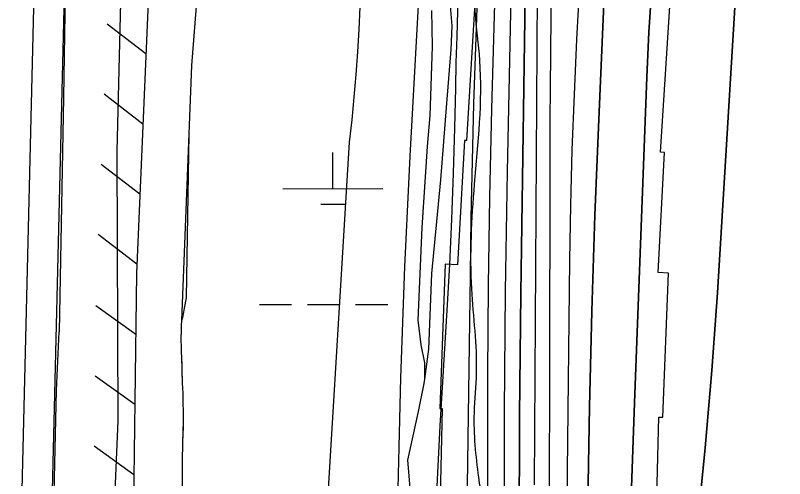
# Model space of a CAD drawing. Extents: x 3313447 to 3351316, y 703786 to 729172.
# Drawn here: x 3321877 to 3322644, y 713146 to 713608 of the extents above; entities that cross this region are included whole.
import ezdxf

# ---------------------------------------------------------------- set-up
doc = ezdxf.new("R2010")
doc.units = 0
for name, color, linetype in [('V-FLOD-BASE', 7, 'Continuous'), ('V-LEVE-TOET', 7, 'Continuous'), ('V-RIVR-EDGE', 7, 'Continuous'), ('V-RRAP-FSHR', 7, 'Continuous'), ('V-RRAP-RVMT', 7, 'Continuous'), ('V-SITE-VEGE', 7, 'Continuous'), ('V-SURV-LINE', 7, 'Continuous'), ('V-TOPO-DPTH', 7, 'Continuous'), ('V-TOPO-MAJR', 7, 'Continuous'), ('V-TOPO-MINR', 7, 'Continuous'), ('V-TOPO-WATR', 7, 'Continuous'), ('V-WETL-SWMP', 7, 'Continuous')]:
    doc.layers.add(name, color=color, linetype=linetype)

msp = doc.modelspace()

# ---------------------------------------------------------------- linework, layer by layer
at = {"layer": 'V-FLOD-BASE'}
for points in [[(3322341.89, 717452.52), (3322333.56, 717420.92), (3322282.3, 717242.09), (3322214.37, 716999.39), (3322195.58, 716922.72), (3322190.62, 716891.77), (3322183.19, 716803.56), (3322167.42, 716595.48), (3322147.83, 716331.51), (3322129.11, 716091.12), (3322108.78, 715817.72), (3322087.56, 715516.7), (3322069.97, 715335.59), (3322043.81, 715091.89), (3322015.28, 714804.41), (3321994.6, 714571.44), (3321969.72, 714320.31), (3321944.06, 714053.69), (3321936.48, 713945.95), (3321928.43, 713778.24), (3321924.44, 713526.27), (3321920.21, 713292.51)], [(3322173.8, 710147.46), (3322168.14, 710235.04), (3322158.09, 710392.54), (3322147.19, 710578.1), (3322135.62, 710796.29), (3322121.96, 711010.65), (3322113.69, 711196.76), (3322104.48, 711326.19), (3322094.75, 711508.45), (3322082.12, 711732.55), (3322079.19, 711823.27), (3322067.74, 711896.08), (3322045.35, 712022.13), (3322013.02, 712229.53), (3321986.8, 712390.28), (3321954.11, 712585.18), (3321919.71, 712793.06), (3321910.81, 712864.47), (3321911.98, 712877.46), (3321913.37, 713044.28), (3321917.49, 713233.82), (3321920.21, 713292.51)]]:
    msp.add_lwpolyline(points, dxfattribs=at)
at = {"layer": 'V-LEVE-TOET'}
for points in [[(3321978.89, 713291.19), (3321978.1, 713472.7), (3321981.96, 713621.34), (3321988.51, 713853.75), (3321996.95, 713982.76), (3322009.3, 714093.48), (3322023.81, 714219.74), (3322040.04, 714393.96), (3322052.7, 714543.88), (3322066.08, 714699.88), (3322086.26, 714861.23), (3322098.35, 714963.71)], [(3322162.57, 711342.22), (3322150.8, 711529.85), (3322139, 711763.97), (3322141.4, 711824.61), (3322139.71, 711844.51), (3322137.61, 711853.89), (3322120.12, 711959.94), (3322090.94, 712161.89), (3322060.82, 712340.34), (3322027.96, 712527.56), (3321996.06, 712707.94), (3321974.91, 712815.37), (3321969.84, 712875.07), (3321972.32, 713047.26), (3321979.14, 713203.79), (3321978.89, 713291.19)]]:
    msp.add_lwpolyline(points, dxfattribs=at)
at = {"layer": 'V-RIVR-EDGE'}
msp.add_spline([(3322643.72, 716984.46), (3322636.14, 716933.5), (3322631.93, 716909.47), (3322629.35, 716870.93), (3322628.43, 716835.7), (3322627.48, 716786.38), (3322628.6, 716736.23), (3322628.57, 716724.21), (3322626.05, 716708.46), (3322622.25, 716680.29), (3322617.57, 716634.29), (3322607.96, 716601.98), (3322599.18, 716569.26), (3322596.24, 716555.59), (3322595.81, 716550.62), (3322595.79, 716542.74), (3322594.53, 716533.21), (3322590.35, 716521.62), (3322585.35, 716507.95), (3322582.01, 716499.67), (3322581.58, 716494.28), (3322583.2, 716478.53), (3322590.16, 716444.11), (3322589.67, 716413.85), (3322582.13, 716381.96), (3322577.07, 716347.15), (3322574.09, 716312.34), (3322571.51, 716275.05), (3322569.78, 716248.94), (3322570.6, 716243.55), (3322574.31, 716237.32), (3322573.86, 716219.91), (3322573.76, 716179.29), (3322572.05, 716159.4), (3322566.59, 716132.06), (3322554.51, 716105.56), (3322548.67, 716091.07), (3322544.5, 716080.72), (3322544.88, 716065.38), (3322544.75, 716013.99), (3322544.59, 715948.91), (3322545.71, 715900.83), (3322548.91, 715852.74), (3322551.7, 715807.14), (3322550.79, 715773.99), (3322547.42, 715755.34), (3322545.32, 715743.74), (3322544.44, 715722.19), (3322546.03, 715694.83), (3322541.83, 715671.22), (3322530.99, 715647.2), (3322528.9, 715640.58), (3322524.72, 715625.25), (3322524.25, 715602.87), (3322523.33, 715565.57), (3322518.7, 715535.32), (3322511.59, 715513.37), (3322507.85, 715508.82), (3322504.1, 715497.64), (3322503.64, 715482.31), (3322503.18, 715462.83), (3322502.32, 715450.39), (3322499.4, 715441.7), (3322493.15, 715430.94), (3322486.5, 715420.18), (3322484.8, 715406.92), (3322481.85, 715384.96), (3322482.65, 715372.52), (3322489.24, 715355.51), (3322492.91, 715331.87), (3322491.59, 715300.79), (3322481.98, 715272.22), (3322476.57, 715259.79), (3322472.81, 715251.1), (3322466.92, 715214.64), (3322456.4, 715151.25), (3322449.68, 715113.13), (3322445.91, 715099.05), (3322436.76, 715086.64), (3322429.69, 715074.64), (3322427.59, 715065.52), (3322427.57, 715058.06), (3322429.19, 715041.06), (3322428.33, 715028.63), (3322422.88, 715002.53), (3322418.67, 714978.92), (3322417.41, 714970.22), (3322417.79, 714959.02), (3322421.06, 714939.12), (3322421.04, 714931.25), (3322421.86, 714926.69), (3322425.99, 714921.29), (3322429.71, 714916.3), (3322434.66, 714908.42), (3322435.88, 714897.22), (3322436.23, 714872.35), (3322432.42, 714840.45), (3322431.16, 714830.92), (3322424.91, 714821.4), (3322422.42, 714816.85), (3322420.32, 714808.56), (3322419.85, 714783.69), (3322421.07, 714775.4), (3322427.24, 714757.15), (3322428.06, 714750.93), (3322425.55, 714742.64), (3322423.02, 714727.32), (3322423, 714718.2), (3322422.57, 714712.81), (3322425.02, 714697.47), (3322426.65, 714684.61), (3322426.22, 714679.64), (3322422.9, 714675.51), (3322419.97, 714663.91), (3322419.06, 714632.82), (3322417.67, 714574.38), (3322418.02, 714549.1), (3322419.14, 714497.7), (3322417.44, 714479.47), (3322414.1, 714470.36), (3322408.71, 714468.71), (3322399.17, 714467.08), (3322390.04, 714461.3), (3322386.28, 714450.95), (3322390.36, 714423.58), (3322398.14, 714386.67), (3322387.62, 714320.38), (3322380.01, 714261.96), (3322376.17, 714215.54), (3322376.94, 714193.57), (3322378.07, 714148.81), (3322376.74, 714111.09), (3322374.13, 714064.68), (3322367.79, 714012.47), (3322364.83, 713988.02), (3322362.66, 713949.89), (3322361.77, 713923.78), (3322365.28, 713837.98), (3322366, 713793.21), (3322365.13, 713774.15), (3322364.7, 713767.93), (3322367.16, 713758.8), (3322371.28, 713746.77), (3322372.87, 713722.73), (3322370.72, 713687.92), (3322368.21, 713682.12), (3322356.59, 713672.62), (3322343.72, 713666.85), (3322340.81, 713663.95), (3322339.15, 713659.81), (3322339.74, 713563.24), (3322334.46, 713439.73), (3322331.71, 713335.29), (3322336.48, 713251.55), (3322334.31, 713211.77), (3322338.71, 713147.51), (3322341.96, 713123.46), (3322344.79, 713092.37), (3322346.38, 713066.67), (3322347.12, 713029.78), (3322348.23, 712975.89), (3322349.85, 712959.31), (3322353.57, 712955.15), (3322354.8, 712951.01), (3322356.82, 712928.2), (3322360.44, 712885.09), (3322362.45, 712858.56), (3322361.17, 712844.47), (3322356.17, 712835.78), (3322346.63, 712830.83), (3322342.07, 712830.84), (3322336.26, 712829.19), (3322333.35, 712823.81), (3322332.83, 712782.78), (3322333.52, 712723.92), (3322335.88, 712672.52), (3322340.25, 712596.24), (3322343.81, 712527.84), (3322348.2, 712460.27), (3322350.97, 712408.46), (3322365.13, 712267.91), (3322367.13, 712236.4), (3322366.66, 712214.44), (3322362.46, 712194.97), (3322352.43, 712158.52), (3322339.05, 712111.71), (3322335.7, 712097.63), (3322335.26, 712089.76), (3322335.24, 712081.05), (3322341.01, 712066.12), (3322354.54, 712007.23), (3322363.96, 711963.27), (3322371.32, 711919.73), (3322379.03, 711854.22), (3322386.78, 711802.39), (3322389.99, 711760.11), (3322391.01, 711668.92), (3322387.59, 711627.89), (3322384.64, 711608), (3322381.64, 711568.22), (3322378.27, 711547.5), (3322372.01, 711530.94), (3322369.5, 711519.34), (3322368.63, 711504.42), (3322371.9, 711483.69), (3322383.42, 711448.43), (3322398.66, 711411.5), (3322413.46, 711361.31), (3322426.2, 711317.35), (3322438.95, 711276.7), (3322465.29, 711204.1), (3322489.17, 711136.48), (3322500.29, 711109.51), (3322506.05, 711092.5), (3322508.48, 711069.7), (3322510.47, 711035.7), (3322509.53, 710991.77), (3322507.38, 710958.2), (3322504.41, 710931.27), (3322503.88, 710886.51), (3322505.47, 710856.24), (3322506.6, 710810.65), (3322523.47, 710759.63), (3322543.63, 710700.3), (3322548.95, 710672.11), (3322550.11, 710641.02), (3322548.36, 710603.3), (3322545.82, 710581.34), (3322539.56, 710563.12), (3322537.88, 710556.49), (3322537.05, 710552.35), (3322537.03, 710544.06), (3322538.66, 710536.6), (3322543.62, 710529.54), (3322550.26, 710531.59), (3322552.74, 710530.76), (3322553.56, 710527.85), (3322552.72, 710522.47), (3322549.39, 710516.67), (3322538.58, 710501.36), (3322522.78, 710482.75), (3322511.55, 710465.37), (3322496.56, 710440.12), (3322492.81, 710428.94), (3322491.12, 710417.76), (3322491.09, 710406.98), (3322491.08, 710402.01), (3322489, 710397.45), (3322486.49, 710391.24), (3322488.14, 710387.09), (3322492.27, 710381.28), (3322500.95, 710371.72), (3322505.49, 710361.77), (3322509.2, 710353.05), (3322513.33, 710347.65), (3322522.02, 710343.07), (3322528.65, 710343.06), (3322533.63, 710342.63), (3322536.93, 710339.31), (3322543.55, 710335.14), (3322544.37, 710328.92), (3322548.09, 710327.26), (3322557.63, 710328.89), (3322561.36, 710328.88), (3322563.83, 710322.66), (3322565.05, 710310.64), (3322563.38, 710307.32), (3322558.4, 710303.19), (3322555.07, 710299.88), (3322555.89, 710294.08), (3322562.9, 710282.04), (3322564.13, 710275.41), (3322563.7, 710269.19), (3322565.34, 710259.65), (3322569.04, 710248.04), (3322568.2, 710245.14), (3322568.19, 710241.41), (3322569.01, 710238.09), (3322571.48, 710231.45), (3322569.81, 710224.41), (3322571.46, 710220.26), (3322576.82, 710209.06), (3322579.68, 710194.54), (3322583.37, 710177.96), (3322584.97, 710153.91), (3322584.49, 710129.46), (3322579.42, 710088.85), (3322576.04, 710062.33), (3322571.81, 710027.11), (3322566.37, 710005.99), (3322566.75, 709993.97), (3322563.8, 709972.84), (3322560.4, 709938.86), (3322559.5, 709911.09), (3322560.69, 709890.36), (3322561.09, 709882.48), (3322560.25, 709879.17), (3322557.33, 709870.47), (3322556.08, 709867.58), (3322555.66, 709864.67), (3322561.03, 709860.52), (3322562.26, 709853.47), (3322562.24, 709846.42), (3322559.74, 709840.62), (3322552.26, 709830.7), (3322547.69, 709827.39), (3322543.54, 709827.82), (3322538.55, 709819.12), (3322537.7, 709812.91), (3322539.34, 709805.03), (3322544.71, 709798.38), (3322550.51, 709796.3), (3322550.93, 709797.95), (3322553.01, 709800.85), (3322555.5, 709801.26), (3322556.74, 709798.77), (3322559.19, 709784.26), (3322561.65, 709774.3), (3322563.29, 709766.42), (3322565.77, 709763.52), (3322569.08, 709762.26), (3322568.22, 709748.17), (3322567.79, 709744.86), (3322563.23, 709744.87), (3322561.95, 709730.37), (3322558.59, 709709.24), (3322556.49, 709700.12), (3322553.95, 709678.16), (3322552.28, 709674.85), (3322548.54, 709669.06), (3322546.86, 709659.53), (3322546.41, 709647.51), (3322543.45, 709621.4), (3322542.17, 709607.73), (3322540.07, 709594.88), (3322536.28, 709574.17), (3322535.02, 709565.47), (3322534.57, 709552.21), (3322535.79, 709541.01), (3322534.54, 709537.28), (3322529.13, 709531.08), (3322525.37, 709519.48), (3322521.19, 709505.4), (3322521.18, 709501.67), (3322528.2, 709490.88), (3322529.84, 709480.93), (3322528.96, 709461.86), (3322524.37, 709449.85), (3322523.95, 709445.3), (3322524.35, 709440.74), (3322528.07, 709436.58), (3322535.07, 709418.74), (3322539.56, 709388.06), (3322541.16, 709365.67), (3322541.14, 709358.63), (3322544.84, 709344.52), (3322543.99, 709335.82), (3322543.98, 709331.68), (3322545.21, 709326.29), (3322547.68, 709322.96), (3322548.49, 709314.26), (3322551.35, 709295.18), (3322551.33, 709287.31), (3322553.79, 709276.11), (3322555.84, 709267.82), (3322554.16, 709261.19), (3322554.13, 709249.17), (3322554.51, 709235.91), (3322554.07, 709221.81), (3322554.04, 709210.21), (3322556.9, 709194.87), (3322557.7, 709182.84), (3322555.88, 709173.22)], degree=3, dxfattribs=at)
at = {"layer": 'V-RRAP-FSHR'}
for p, q in [((3322006.87, 713569.65), (3321968.12, 713599.35)), ((3322003.85, 713499.71), (3321965.1, 713529.42)), ((3322000.83, 713429.78), (3321962.07, 713459.49)), ((3321997.8, 713359.84), (3321959.05, 713389.55)), ((3321996.62, 713289.85), (3321956.99, 713318.39)), ((3321995.7, 713219.86), (3321956.07, 713248.39)), ((3321994.78, 713149.87), (3321955.15, 713178.4))]:
    msp.add_line(p, q, dxfattribs=at)
msp.add_lwpolyline([(3322416.1, 717461.87), (3322349.12, 717170.32), (3322281.6, 716898.22), (3322228.27, 716372.02), (3322189.02, 715805.23), (3322143.78, 715303.61), (3322125.58, 715090.51), (3322072.33, 714595.34), (3322036.11, 714132.24), (3322021.82, 713915.58), (3321997.43, 713351.12), (3321990.71, 712840.48), (3322077.45, 712315.28), (3322156.72, 711831.1), (3322177.3, 711187.24), (3322226.73, 710583.2), (3322263.17, 710198)], dxfattribs=at)
at = {"layer": 'V-RRAP-RVMT'}
for p, q in [((3322335.62, 713628.6), (3322326.61, 713483.25)), ((3322520.55, 713471.7), (3322529.54, 713616.78)), ((3322324.64, 713483.33), (3322317.71, 713359.45)), ((3322326.61, 713483.25), (3322324.64, 713483.33)), ((3322517.92, 713351.58), (3322524.5, 713471.42)), ((3322524.5, 713471.42), (3322520.55, 713471.7)), ((3322305.64, 713359.92), (3322300.02, 713216.03)), ((3322317.71, 713359.45), (3322305.64, 713359.92)), ((3322528.52, 713351.1), (3322517.92, 713351.58)), ((3322522.84, 713207.42), (3322528.52, 713351.1)), ((3322302.43, 713216.07), (3322299.54, 713081.65)), ((3322300.02, 713216.03), (3322302.43, 713216.07)), ((3322515.94, 713090.66), (3322518.77, 713207.53)), ((3322518.77, 713207.53), (3322522.84, 713207.42))]:
    msp.add_line(p, q, dxfattribs=at)
at = {"layer": 'V-SITE-VEGE'}
for points in [[(3322294.94, 713843.45), (3322299.29, 713820.22), (3322303.28, 713771.32), (3322303.92, 713754.17), (3322303.77, 713733.75), (3322300.91, 713711.47), (3322299.53, 713676.61), (3322303.27, 713654.73), (3322310.36, 713617.56), (3322312.21, 713597.72), (3322311.27, 713574.05), (3322306.35, 713516.27), (3322300.85, 713444.03), (3322291.88, 713350.72), (3322288.89, 713275.08), (3322284.81, 713245.22), (3322284.24, 713241.01), (3322278.52, 713212.92), (3322268.04, 713164.59), (3322270.23, 713136.83)], [(3322043.54, 713106.01), (3322043.4, 713169.15), (3322043.67, 713176.05), (3322043.67, 713182.25), (3322044.49, 713203.18), (3322043.95, 713231.79), (3322043.62, 713235.62), (3322043.39, 713241.82), (3322042.74, 713267.81), (3322042.4, 713271.4), (3322042.23, 713279.03), (3322041.89, 713282.62), (3322042.49, 713297.84), (3322042.34, 713300.23), (3322042.67, 713302.6), (3322042.72, 713303.79), (3322043.62, 713306.62), (3322044.82, 713312.06), (3322045.23, 713316.22), (3322047.2, 713326.23), (3322049.95, 713489.82), (3322052.54, 713557.94), (3322058.4, 713630.15)]]:
    msp.add_lwpolyline(points, dxfattribs=at)
at = {"layer": 'V-SURV-LINE'}
for points in [[(3321876.56, 712860.36), (3321899.05, 713780.98)], [(3321929.04, 713780.23), (3321906.55, 712859.61)]]:
    msp.add_lwpolyline(points, dxfattribs=at)
at = {"layer": 'V-TOPO-DPTH'}
for points in [[(3322490.84, 713118.53), (3322494.41, 713221.8), (3322506.64, 713546.49), (3322507.27, 713561.47), (3322507.97, 713576.45), (3322508.79, 713591.42), (3322509.69, 713606.39), (3322510.69, 713621.36), (3322511.74, 713636.32), (3322512.86, 713651.27), (3322514.04, 713666.22), (3322515.57, 713685.16), (3322516.06, 713691.34), (3322516.55, 713697.52), (3322517.03, 713703.7), (3322517.49, 713709.88), (3322586.99, 714638.49)], [(3322586.99, 714638.49), (3322517.49, 713709.88), (3322517.03, 713703.7), (3322516.55, 713697.52), (3322516.06, 713691.34), (3322515.57, 713685.16), (3322514.04, 713666.22), (3322512.86, 713651.27), (3322511.74, 713636.32), (3322510.69, 713621.36), (3322509.69, 713606.39), (3322508.79, 713591.42), (3322507.97, 713576.45), (3322507.27, 713561.47), (3322506.64, 713546.49), (3322494.41, 713221.8), (3322490.84, 713118.53)], [(3322452.81, 714150.58), (3322444.4, 714036.02), (3322435.02, 713921.53), (3322417.3, 713720.8), (3322416.1, 713706.72), (3322414.96, 713692.64), (3322413.92, 713678.55), (3322412.94, 713664.46), (3322412.13, 713650.36), (3322411.48, 713636.25), (3322411.07, 713622.14), (3322410.82, 713608.02), (3322410.49, 713569.61), (3322410.23, 713536.27), (3322410.02, 713502.94), (3322409.88, 713469.61), (3322409.78, 713436.28), (3322408.89, 712947.22)], [(3322452.81, 714150.58), (3322444.4, 714036.02), (3322435.02, 713921.53), (3322417.3, 713720.8), (3322416.1, 713706.72), (3322414.96, 713692.64), (3322413.92, 713678.55), (3322412.94, 713664.46), (3322412.13, 713650.36), (3322411.48, 713636.25), (3322411.07, 713622.14), (3322410.82, 713608.02), (3322410.49, 713569.61), (3322410.23, 713536.27), (3322410.02, 713502.94), (3322409.88, 713469.61), (3322409.78, 713436.28), (3322408.89, 712947.22)], [(3322379.24, 713086.88), (3322379.81, 713208.87), (3322381.03, 713330.85), (3322385.85, 713673.39), (3322386.04, 713682.48), (3322386.31, 713691.57), (3322386.72, 713700.65), (3322387.2, 713709.73), (3322393.33, 713810.62), (3322397.17, 713870.13), (3322401.31, 713929.61), (3322405.91, 713989.06), (3322410.82, 714048.49), (3322418, 714131.62)], [(3322379.24, 713086.88), (3322379.81, 713208.87), (3322381.03, 713330.85), (3322385.85, 713673.39), (3322386.04, 713682.48), (3322386.31, 713691.57), (3322386.72, 713700.65), (3322387.2, 713709.73), (3322393.33, 713810.62), (3322397.17, 713870.13), (3322401.31, 713929.61), (3322405.91, 713989.06), (3322410.82, 714048.49), (3322418, 714131.62)], [(3322386.48, 714120.7), (3322359.98, 713738.25), (3322358.49, 713714.5), (3322357.19, 713690.74), (3322356.18, 713666.96), (3322355.38, 713643.17), (3322351.83, 713514.77), (3322349.81, 713426.76), (3322348.35, 713338.76), (3322347.71, 713250.74), (3322347.64, 713162.71), (3322349.47, 712684.83)], [(3322447.81, 713122.03), (3322449.53, 713217.65), (3322451.82, 713313.25), (3322454.99, 713408.83), (3322458.74, 713504.39), (3322465.49, 713658.42), (3322466.36, 713676.95), (3322467.31, 713695.48), (3322468.38, 713714), (3322469.53, 713732.52), (3322474.13, 713803.04), (3322477.58, 713856.82), (3322480.95, 713910.61), (3322484.2, 713964.4), (3322487.38, 714018.2), (3322488.89, 714044.35), (3322492.82, 714111.22)], [(3322492.82, 714111.22), (3322488.89, 714044.35), (3322487.38, 714018.2), (3322484.2, 713964.4), (3322480.95, 713910.61), (3322477.58, 713856.82), (3322474.13, 713803.04), (3322469.53, 713732.52), (3322468.38, 713714), (3322467.31, 713695.48), (3322466.36, 713676.95), (3322465.49, 713658.42), (3322458.74, 713504.39), (3322454.99, 713408.83), (3322451.82, 713313.25), (3322449.53, 713217.65), (3322447.81, 713122.03)], [(3322557.16, 713099.51), (3322565.12, 713176.66), (3322571.61, 713253.95), (3322577.11, 713331.33), (3322599.33, 713693.05), (3322599.63, 713697.63), (3322599.78, 713699.92), (3322599.94, 713702.22), (3322601.49, 713724.37), (3322602.52, 713737.73), (3322603.66, 713751.07), (3322604.97, 713764.4), (3322606.41, 713777.73), (3322635.78, 714034.89), (3322644.26, 714106.83)], [(3322644.26, 714106.83), (3322635.78, 714034.89), (3322606.41, 713777.73), (3322604.97, 713764.4), (3322603.66, 713751.07), (3322602.52, 713737.73), (3322601.49, 713724.37), (3322599.94, 713702.22), (3322599.78, 713699.92), (3322599.63, 713697.63), (3322599.33, 713693.05), (3322577.11, 713331.33), (3322571.61, 713253.95), (3322565.12, 713176.66), (3322557.16, 713099.51)]]:
    msp.add_lwpolyline(points, dxfattribs=at)
at = {"layer": 'V-TOPO-MAJR'}
msp.add_lwpolyline([(3322314.29, 714081.13), (3322307.65, 714015.84), (3322301.53, 713950.51), (3322296.19, 713885.11), (3322291.36, 713819.66), (3322283.98, 713710.48), (3322283.26, 713699.59), (3322282.57, 713688.7), (3322281.91, 713677.81), (3322281.29, 713666.91), (3322270.17, 713467.73), (3322264.88, 713357.21), (3322260.76, 713246.66), (3322258.39, 713136.06)], dxfattribs=at)
at = {"layer": 'V-TOPO-MINR'}
for points in [[(3322586.99, 714638.49), (3322517.49, 713709.88), (3322517.03, 713703.7), (3322516.55, 713697.52), (3322516.06, 713691.34), (3322515.57, 713685.16), (3322514.04, 713666.22), (3322512.86, 713651.27), (3322511.74, 713636.32), (3322510.69, 713621.36), (3322509.69, 713606.39), (3322508.79, 713591.42), (3322507.97, 713576.45), (3322507.27, 713561.47), (3322506.64, 713546.49), (3322494.41, 713221.8), (3322490.84, 713118.53)], [(3322386.54, 714550.16), (3322324.68, 713741.06), (3322322.86, 713715.4), (3322321.24, 713689.74), (3322319.9, 713664.06), (3322318.76, 713638.36), (3322317.83, 713612.66), (3322316.99, 713586.95), (3322316.27, 713561.24), (3322315.64, 713535.53), (3322314.77, 713495.96), (3322313.51, 713450.47), (3322311.9, 713404.99), (3322309.76, 713359.54), (3322307.27, 713314.1), (3322300.27, 713198.66), (3322295.03, 713098.28)], [(3322386.3, 714331.87), (3322344.17, 713754.97), (3322342, 713722.61), (3322340.09, 713690.25), (3322338.56, 713657.86), (3322337.28, 713625.46), (3322335.65, 713576.67), (3322333.92, 713519.85), (3322332.42, 713463.04), (3322331.26, 713406.21), (3322330.33, 713349.38), (3322326.9, 713092.18)], [(3322452.81, 714150.58), (3322444.4, 714036.02), (3322435.02, 713921.53), (3322417.3, 713720.8), (3322416.1, 713706.72), (3322414.96, 713692.64), (3322413.92, 713678.55), (3322412.94, 713664.46), (3322412.13, 713650.36), (3322411.48, 713636.25), (3322411.07, 713622.14), (3322410.82, 713608.02), (3322410.49, 713569.61), (3322410.23, 713536.27), (3322410.02, 713502.94), (3322409.88, 713469.61), (3322409.78, 713436.28), (3322408.89, 712947.22)], [(3322221.61, 714127.33), (3322223.62, 714053.97), (3322224.97, 713980.6), (3322225.33, 713907.23), (3322225.03, 713833.84), (3322223.65, 713706.15), (3322223.5, 713696.61), (3322223.28, 713687.07), (3322222.97, 713677.53), (3322222.6, 713667.99), (3322220.34, 713616.72), (3322219.2, 713594.13), (3322217.86, 713571.56), (3322216.23, 713549), (3322214.4, 713526.46), (3322212.19, 713503.96), (3322209.65, 713481.49), (3322160.35, 712668.75)], [(3322433.88, 714129.15), (3322423.96, 714013.49), (3322406.98, 713827.33), (3322405.04, 713804.79), (3322403.26, 713782.23), (3322401.73, 713759.66), (3322400.35, 713737.08), (3322398.19, 713698.34), (3322398.03, 713695.12), (3322397.91, 713691.9), (3322397.83, 713688.68), (3322397.79, 713685.45), (3322394.24, 713139.9)], [(3322386.48, 714120.7), (3322359.98, 713738.25), (3322358.49, 713714.5), (3322357.19, 713690.74), (3322356.18, 713666.96), (3322355.38, 713643.17), (3322351.83, 713514.77), (3322349.81, 713426.76), (3322348.35, 713338.76), (3322347.71, 713250.74), (3322347.64, 713162.71), (3322349.47, 712684.83)], [(3322471.77, 714118.48), (3322466.82, 714033.56), (3322461.24, 713948.68), (3322455.24, 713863.83), (3322447.18, 713755.65), (3322444.99, 713724.9), (3322442.92, 713694.14), (3322441.05, 713663.37), (3322439.3, 713632.59), (3322436.71, 713584.11), (3322434.11, 713529.08), (3322431.98, 713474.03), (3322430.55, 713418.96), (3322429.59, 713363.87), (3322426.92, 713123.71)], [(3322492.82, 714111.22), (3322488.89, 714044.35), (3322487.38, 714018.2), (3322484.2, 713964.4), (3322480.95, 713910.61), (3322477.58, 713856.82), (3322474.13, 713803.04), (3322469.53, 713732.52), (3322468.38, 713714), (3322467.31, 713695.48), (3322466.36, 713676.95), (3322465.49, 713658.42), (3322458.74, 713504.39), (3322454.99, 713408.83), (3322451.82, 713313.25), (3322449.53, 713217.65), (3322447.81, 713122.03)], [(3322557.16, 713099.51), (3322565.12, 713176.66), (3322571.61, 713253.95), (3322577.11, 713331.33), (3322599.33, 713693.05), (3322599.63, 713697.63), (3322599.78, 713699.92), (3322599.94, 713702.22), (3322601.49, 713724.37), (3322602.52, 713737.73), (3322603.66, 713751.07), (3322604.97, 713764.4), (3322606.41, 713777.73), (3322635.78, 714034.89), (3322644.26, 714106.83)], [(3322398.82, 714086.54), (3322392.83, 714002.51), (3322387.13, 713918.46), (3322374.39, 713723.11), (3322373.45, 713707.15), (3322372.66, 713691.18), (3322372.08, 713675.2), (3322371.63, 713659.22), (3322367.27, 713452.22), (3322365.35, 713332.73), (3322364.23, 713213.23), (3322364.31, 713093.73)]]:
    msp.add_lwpolyline(points, dxfattribs=at)
at = {"layer": 'V-TOPO-WATR'}
msp.add_lwpolyline([(3322418, 714131.62), (3322410.82, 714048.49), (3322405.91, 713989.06), (3322401.31, 713929.61), (3322397.17, 713870.13), (3322393.33, 713810.62), (3322387.2, 713709.73), (3322386.72, 713700.65), (3322386.31, 713691.57), (3322386.04, 713682.48), (3322385.85, 713673.39), (3322381.03, 713330.85), (3322379.81, 713208.87), (3322379.24, 713086.88)], dxfattribs=at)
at = {"layer": 'V-WETL-SWMP'}
for p, q in [((3322193.39, 713435.19), (3322193.34, 713471.19)), ((3322143.4, 713435.12), (3322243.39, 713435.26)), ((3322181.41, 713419.74), (3322205.41, 713419.78)), ((3322120.15, 713319.65), (3322152.15, 713319.7)), ((3322168.15, 713319.72), (3322200.14, 713319.77)), ((3322216.14, 713319.79), (3322248.14, 713319.84))]:
    msp.add_line(p, q, dxfattribs=at)
for points in [[(3322043.54, 713106.01), (3322043.4, 713169.15), (3322043.67, 713176.05), (3322043.67, 713182.25), (3322044.02, 713191.05), (3322044.23, 713196.52), (3322044.49, 713203.18), (3322043.95, 713231.79), (3322043.62, 713235.62), (3322043.39, 713241.82), (3322043.12, 713253.27), (3322043.05, 713257.56), (3322042.74, 713267.81), (3322042.4, 713271.4), (3322042.23, 713279.03), (3322041.89, 713282.62), (3322041.97, 713284.76), (3322042.09, 713287.61), (3322042.25, 713291.9), (3322042.39, 713295.23), (3322042.49, 713297.84), (3322042.34, 713300.23), (3322042.67, 713302.6), (3322042.72, 713303.79), (3322049.95, 713489.82), (3322052.54, 713557.94), (3322058.4, 713630.15)], [(3322291.81, 713613.08), (3322292.45, 713577.04), (3322290.25, 713508.11), (3322287.6, 713477.26), (3322282.35, 713396.53), (3322278.3, 713304.15), (3322281.06, 713279.54), (3322284.99, 713261.58), (3322284.81, 713245.22), (3322284.24, 713241.01), (3322278.52, 713212.91), (3322268.04, 713164.58), (3322270.23, 713136.83)]]:
    msp.add_lwpolyline(points, dxfattribs=at)

doc.saveas('drawing.dxf')
